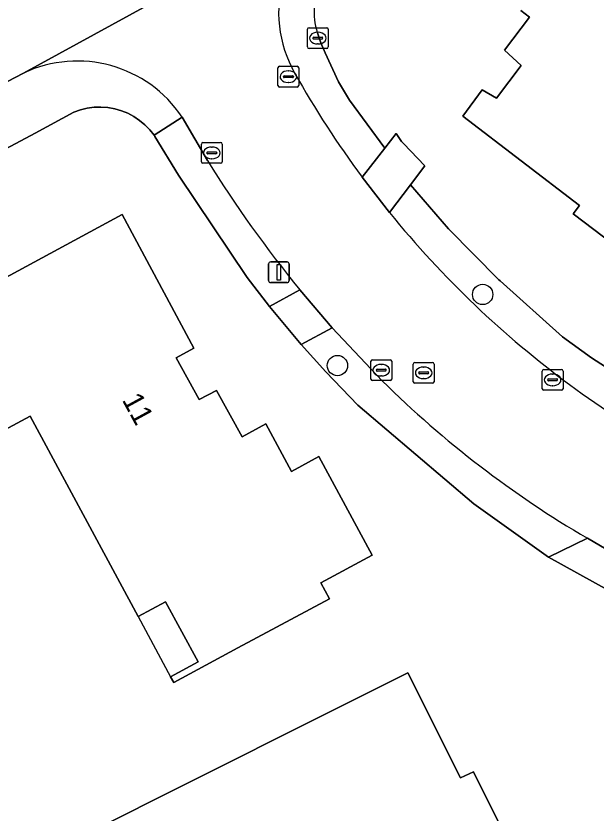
# Model space of a CAD drawing. Extents: x 157320 to 158835, y 386650 to 388491.
# Drawn here: x 158276.46 to 158304.39, y 387188.03 to 387226.42 of the extents above; entities that cross this region are included whole.
import ezdxf

# ---------------------------------------------------------------- set-up
doc = ezdxf.new("R2010")
doc.units = 0
for name, color, linetype in [('IMGEO_Berm_groen', 7, 'Continuous'), ('IMGEO_Boom', 7, 'Continuous'), ('IMGEO_Brandkraan', 7, 'Continuous'), ('IMGEO_Erf', 7, 'Continuous'), ('IMGEO_Kolk', 7, 'Continuous'), ('IMGEO_Lichtmast', 7, 'Continuous'), ('IMGEO_Pand', 7, 'Continuous'), ('IMGEO_Pand_nummerreeks', 7, 'Continuous'), ('IMGEO_Pand_overbouw', 7, 'Continuous'), ('IMGEO_Rijbaan_lokaal_gesloten', 7, 'Continuous'), ('IMGEO_Rioolput', 7, 'Continuous'), ('IMGEO_Voetpad_open', 7, 'Continuous')]:
    doc.layers.add(name, color=color, linetype=linetype)

msp = doc.modelspace()

# ---------------------------------------------------------------- linework, layer by layer
at = {"layer": 'IMGEO_Berm_groen'}
for points in [[(158293.128, 387218.658), (158294.224, 387220.057), (158292.519, 387222.364), (158291.985, 387223.242), (158291.341, 387224.654), (158291.143, 387225.132), (158290.972, 387225.615)], [(158276.823, 387223.671), (158276.06, 387223.262), (158269.87, 387219.943), (158271.208, 387217.478), (158277.387, 387220.783), (158279.255, 387221.782)], [(158279.255, 387221.782), (158279.568, 387221.896), (158279.892, 387221.976), (158280.222, 387222.022), (158280.555, 387222.034), (158280.888, 387222.01), (158281.216, 387221.952), (158281.536, 387221.86), (158281.845, 387221.735), (158282.14, 387221.578), (158282.416, 387221.392), (158282.671, 387221.177), (158282.903, 387220.937), (158283.108, 387220.675), (158284.463, 387221.549)], [(158285.688, 387219.454), (158284.463, 387221.549), (158283.108, 387220.675), (158283.149, 387220.614), (158284.287, 387218.76), (158287.586, 387213.831), (158288.667, 387212.432), (158290.133, 387213.226)], [(158295.455, 387218.285), (158294.448, 387216.955)], [(158308.124, 387205.443), (158309.107, 387206.769), (158304.167, 387209.963), (158302.769, 387210.972), (158299.768, 387213.664), (158299.716, 387213.71), (158297.283, 387216.174), (158295.455, 387218.285)], [(158294.097, 387208.841), (158291.687, 387211.401), (158290.189, 387210.605), (158291.383, 387209.274), (158292.929, 387207.669), (158298.505, 387202.921), (158302.101, 387200.346), (158303.972, 387201.262)]]:
    msp.add_lwpolyline(points, dxfattribs=at)
for centre, radius, start, end in [((158295.144, 387226.623), 6.037, 118.2139, 209.2944), ((158294.225, 387226.648), 3.414, 154.6304, 197.6227), ((158279.411, 387218.174), 6.076, 33.7461, 115.2087), ((158331.874, 387247.338), 48.206, 209.4069, 216.5097), ((158335.727, 387250.467), 58.87, 211.78984, 219.242), ((158331.888, 387247.363), 48.233, 219.0825, 226.2968), ((158331.03, 387246.511), 47.024, 226.3354, 240.8489), ((158329.427, 387244.652), 50.305, 225.3868, 239.6012)]:
    msp.add_arc(centre, radius, start, end, dxfattribs=at)
at = {"layer": 'IMGEO_Boom'}
for centre in [(158298.932, 387213.009), (158291.937, 387209.583)]:
    msp.add_circle(centre, 0.489, dxfattribs=at)
at = {"layer": 'IMGEO_Brandkraan'}
for p, q in [((158290.499, 387224.929), (158290.499, 387225.781)), ((158290.574, 387225.855), (158291.426, 387225.855)), ((158291.5, 387225.781), (158291.5, 387224.929)), ((158290.758, 387225.349), (158290.758, 387225.361)), ((158291.196, 387225.312), (158290.798, 387225.312)), ((158290.801, 387225.398), (158291.199, 387225.398)), ((158290.987, 387225.635), (158291.012, 387225.635)), ((158291.242, 387225.361), (158291.242, 387225.349)), ((158291.01, 387225.075), (158290.985, 387225.075)), ((158291.426, 387224.855), (158290.574, 387224.855))]:
    msp.add_line(p, q, dxfattribs=at)
for points in [[(158290.499, 387224.929), (158290.499, 387225.781)], [(158290.574, 387225.855), (158291.426, 387225.855)], [(158291.5, 387225.781), (158291.5, 387224.929)], [(158291.426, 387224.855), (158290.574, 387224.855)]]:
    msp.add_lwpolyline(points, dxfattribs=at)
for centre, radius, start, end in [((158290.576, 387225.779), 0.0765, 91.552, 178.448), ((158290.576, 387225.779), 0.0765, 91.552, 178.448), ((158291.424, 387225.779), 0.0765, 1.552, 88.448), ((158291.424, 387225.779), 0.0765, 1.552, 88.448), ((158290.798, 387225.358), 0.0403, 85.8775, 175.7526), ((158290.795, 387225.348), 0.0366, 178.938, 274.7102), ((158291.199, 387225.355), 0.043, 264.8664, 352.4533), ((158291.203, 387225.36), 0.0386, 1.7309, 96.639), ((158290.576, 387224.931), 0.0765, 181.552, 268.448), ((158290.576, 387224.931), 0.0765, 181.552, 268.448), ((158291.424, 387224.931), 0.0765, 271.552, 358.448), ((158291.424, 387224.931), 0.0765, 271.552, 358.448)]:
    msp.add_arc(centre, radius, start, end, dxfattribs=at)
for centre, major_axis, ratio, start_param, end_param in [((158290.986, 387225.355), (-0.387, 0.002), 0.722429, 4.712389, 7.853982), ((158291.011, 387225.355), (-0.39, 0.002), 0.717154, 1.570796, 4.712389)]:
    msp.add_ellipse(centre, major_axis=major_axis, ratio=ratio, start_param=start_param, end_param=end_param, dxfattribs=at)
at = {"layer": 'IMGEO_Erf'}
for points in [[(158316.179, 387226.633), (158313.784, 387226.008), (158309.355, 387220.192), (158312.601, 387217.726), (158313.69, 387219.159), (158319.494, 387214.75), (158321.457, 387217.335), (158323.804, 387215.553), (158322.234, 387212.669), (158320.674, 387210.615), (158317.649, 387206.633), (158307.979, 387213.979), (158307.677, 387213.574), (158303.288, 387216.899), (158303.6, 387217.293), (158297.969, 387221.595), (158298.904, 387222.859), (158299.596, 387222.467), (158300.778, 387224.036), (158299.99, 387224.776), (158301.183, 387226.366), (158300.769, 387226.681)], [(158290.972, 387225.615), (158291.143, 387225.132), (158291.341, 387224.654), (158291.985, 387223.242), (158292.519, 387222.364), (158294.224, 387220.057), (158294.768, 387220.755), (158295.031, 387220.372), (158295.12, 387220.278), (158296.153, 387219.207), (158295.455, 387218.285), (158297.283, 387216.174), (158299.716, 387213.71), (158299.768, 387213.664), (158302.769, 387210.972), (158304.167, 387209.963), (158309.107, 387206.769)], [(158307.235, 387197.515), (158302.101, 387200.346), (158298.505, 387202.921), (158292.929, 387207.669), (158291.383, 387209.274), (158290.189, 387210.605), (158288.667, 387212.432), (158287.586, 387213.831), (158284.287, 387218.76), (158283.149, 387220.614), (158283.108, 387220.675), (158282.903, 387220.937), (158282.671, 387221.177), (158282.416, 387221.392), (158282.14, 387221.578), (158281.845, 387221.735), (158281.536, 387221.86), (158281.216, 387221.952), (158280.888, 387222.01), (158280.555, 387222.034), (158280.222, 387222.022), (158279.892, 387221.976), (158279.568, 387221.896), (158279.255, 387221.782), (158277.387, 387220.783), (158271.208, 387217.478)]]:
    msp.add_lwpolyline(points, dxfattribs=at)
for points in [[(158283.907, 387194.597), (158285.227, 387195.309), (158283.669, 387198.2), (158282.348, 387197.488), (158277.142, 387207.147), (158271.942, 387204.344), (158270.086, 387207.787), (158267.713, 387212.188), (158272.65, 387214.845), (158273.855, 387212.682), (158281.576, 387216.855), (158285.019, 387210.428), (158284.179, 387209.962), (158285.278, 387207.944), (158286.113, 387208.382), (158287.346, 387206.157), (158288.49, 387206.774), (158289.725, 387204.485), (158291.046, 387205.197), (158293.61, 387200.442), (158291.142, 387199.112), (158291.551, 387198.354), (158287.15, 387195.982), (158284.059, 387194.315)], [(158279.534, 387186.873), (158290.863, 387192.544), (158295.334, 387194.782), (158297.862, 387189.723), (158298.483, 387190.021), (158304.113, 387178.761), (158299.643, 387176.513), (158300.944, 387173.926), (158296.477, 387171.68), (158295.859, 387171.369), (158294.322, 387174.367), (158295.839, 387175.175), (158291.773, 387183.298), (158283.417, 387179.115)]]:
    msp.add_lwpolyline(points, close=True, dxfattribs=at)
msp.add_arc((158294.225, 387226.648), 3.414, 154.6304, 197.6227, dxfattribs=at)
at = {"layer": 'IMGEO_Kolk'}
for p, q in [((158289.077, 387223.071), (158289.077, 387223.923)), ((158289.152, 387223.997), (158290.004, 387223.997)), ((158289.565, 387223.777), (158289.59, 387223.777)), ((158290.078, 387223.923), (158290.078, 387223.071)), ((158289.336, 387223.491), (158289.336, 387223.503)), ((158289.774, 387223.454), (158289.376, 387223.454)), ((158289.379, 387223.54), (158289.777, 387223.54)), ((158289.82, 387223.503), (158289.82, 387223.491)), ((158290.004, 387222.997), (158289.152, 387222.997)), ((158289.588, 387223.217), (158289.563, 387223.217)), ((158285.464, 387220.327), (158286.316, 387220.327)), ((158285.389, 387219.401), (158285.389, 387220.253)), ((158285.877, 387220.107), (158285.902, 387220.107)), ((158286.39, 387220.253), (158286.39, 387219.401)), ((158285.648, 387219.821), (158285.648, 387219.833)), ((158286.086, 387219.784), (158285.688, 387219.784)), ((158285.691, 387219.87), (158286.089, 387219.87)), ((158285.9, 387219.547), (158285.875, 387219.547)), ((158286.132, 387219.833), (158286.132, 387219.821)), ((158286.316, 387219.327), (158285.464, 387219.327)), ((158293.55, 387208.935), (158293.55, 387209.787)), ((158293.625, 387209.861), (158294.477, 387209.861)), ((158294.038, 387209.641), (158294.063, 387209.641)), ((158294.551, 387209.787), (158294.551, 387208.935)), ((158293.809, 387209.355), (158293.809, 387209.367)), ((158294.247, 387209.318), (158293.849, 387209.318)), ((158293.852, 387209.404), (158294.25, 387209.404)), ((158294.293, 387209.367), (158294.293, 387209.355)), ((158301.799, 387208.468), (158301.799, 387209.32)), ((158301.874, 387209.394), (158302.726, 387209.394)), ((158302.287, 387209.174), (158302.312, 387209.174)), ((158302.8, 387209.32), (158302.8, 387208.468)), ((158294.477, 387208.861), (158293.625, 387208.861)), ((158294.061, 387209.081), (158294.036, 387209.081)), ((158302.058, 387208.888), (158302.058, 387208.9)), ((158302.496, 387208.851), (158302.098, 387208.851)), ((158302.101, 387208.937), (158302.499, 387208.937)), ((158302.542, 387208.9), (158302.542, 387208.888)), ((158302.726, 387208.394), (158301.874, 387208.394)), ((158302.31, 387208.614), (158302.285, 387208.614))]:
    msp.add_line(p, q, dxfattribs=at)
for points in [[(158289.077, 387223.071), (158289.077, 387223.923)], [(158289.152, 387223.997), (158290.004, 387223.997)], [(158290.078, 387223.923), (158290.078, 387223.071)], [(158290.004, 387222.997), (158289.152, 387222.997)], [(158285.464, 387220.327), (158286.316, 387220.327)], [(158285.389, 387219.401), (158285.389, 387220.253)], [(158286.39, 387220.253), (158286.39, 387219.401)], [(158286.316, 387219.327), (158285.464, 387219.327)], [(158293.55, 387208.935), (158293.55, 387209.787)], [(158293.625, 387209.861), (158294.477, 387209.861)], [(158294.551, 387209.787), (158294.551, 387208.935)], [(158301.799, 387208.468), (158301.799, 387209.32)], [(158301.874, 387209.394), (158302.726, 387209.394)], [(158302.8, 387209.32), (158302.8, 387208.468)], [(158294.477, 387208.861), (158293.625, 387208.861)], [(158302.726, 387208.394), (158301.874, 387208.394)]]:
    msp.add_lwpolyline(points, dxfattribs=at)
for centre, radius, start, end in [((158289.154, 387223.921), 0.0765, 91.552, 178.448), ((158289.154, 387223.921), 0.0765, 91.552, 178.448), ((158290.002, 387223.921), 0.0765, 1.552, 88.448), ((158290.002, 387223.921), 0.0765, 1.552, 88.448), ((158289.376, 387223.5), 0.0403, 85.8775, 175.7526), ((158289.373, 387223.49), 0.0366, 178.938, 274.7102), ((158289.777, 387223.497), 0.043, 264.8664, 352.4533), ((158289.781, 387223.502), 0.0386, 1.7309, 96.639), ((158289.154, 387223.073), 0.0765, 181.552, 268.448), ((158289.154, 387223.073), 0.0765, 181.552, 268.448), ((158290.002, 387223.073), 0.0765, 271.552, 358.448), ((158290.002, 387223.073), 0.0765, 271.552, 358.448), ((158285.466, 387220.251), 0.0765, 91.552, 178.448), ((158285.466, 387220.251), 0.0765, 91.552, 178.448), ((158286.314, 387220.251), 0.0765, 1.552, 88.448), ((158286.314, 387220.251), 0.0765, 1.552, 88.448), ((158285.688, 387219.83), 0.0403, 85.8775, 175.7526), ((158285.685, 387219.82), 0.0366, 178.938, 274.7102), ((158286.089, 387219.827), 0.043, 264.8664, 352.4533), ((158286.093, 387219.832), 0.0386, 1.7309, 96.639), ((158285.466, 387219.403), 0.0765, 181.552, 268.448), ((158285.466, 387219.403), 0.0765, 181.552, 268.448), ((158286.314, 387219.403), 0.0765, 271.552, 358.448), ((158286.314, 387219.403), 0.0765, 271.552, 358.448), ((158293.627, 387209.785), 0.0765, 91.552, 178.448), ((158293.627, 387209.785), 0.0765, 91.552, 178.448), ((158294.475, 387209.785), 0.0765, 1.552, 88.448), ((158294.475, 387209.785), 0.0765, 1.552, 88.448), ((158293.849, 387209.364), 0.0403, 85.8775, 175.7526), ((158293.846, 387209.354), 0.0366, 178.938, 274.7102), ((158294.25, 387209.361), 0.043, 264.8664, 352.4533), ((158294.254, 387209.366), 0.0386, 1.7309, 96.639), ((158301.876, 387209.318), 0.0765, 91.552, 178.448), ((158301.876, 387209.318), 0.0765, 91.552, 178.448), ((158302.724, 387209.318), 0.0765, 1.552, 88.448), ((158302.724, 387209.318), 0.0765, 1.552, 88.448), ((158293.627, 387208.937), 0.0765, 181.552, 268.448), ((158293.627, 387208.937), 0.0765, 181.552, 268.448), ((158294.475, 387208.937), 0.0765, 271.552, 358.448), ((158294.475, 387208.937), 0.0765, 271.552, 358.448), ((158302.098, 387208.897), 0.0403, 85.8775, 175.7526), ((158302.095, 387208.887), 0.0366, 178.938, 274.7102), ((158302.499, 387208.894), 0.043, 264.8664, 352.4533), ((158302.503, 387208.899), 0.0386, 1.7309, 96.639), ((158301.876, 387208.47), 0.0765, 181.552, 268.448), ((158301.876, 387208.47), 0.0765, 181.552, 268.448), ((158302.724, 387208.47), 0.0765, 271.552, 358.448), ((158302.724, 387208.47), 0.0765, 271.552, 358.448)]:
    msp.add_arc(centre, radius, start, end, dxfattribs=at)
for centre, major_axis, ratio, start_param, end_param in [((158289.564, 387223.497), (-0.387, 0.002), 0.722429, 4.712389, 7.853982), ((158289.589, 387223.497), (-0.39, 0.002), 0.717154, 1.570796, 4.712389), ((158285.876, 387219.827), (-0.387, 0.002), 0.722429, 4.712389, 7.853982), ((158285.901, 387219.827), (-0.39, 0.002), 0.717154, 1.570796, 4.712389), ((158294.037, 387209.361), (-0.387, 0.002), 0.722429, 4.712389, 7.853982), ((158294.062, 387209.361), (-0.39, 0.002), 0.717154, 1.570796, 4.712389), ((158302.286, 387208.894), (-0.387, 0.002), 0.722429, 4.712389, 7.853982), ((158302.311, 387208.894), (-0.39, 0.002), 0.717154, 1.570796, 4.712389)]:
    msp.add_ellipse(centre, major_axis=major_axis, ratio=ratio, start_param=start_param, end_param=end_param, dxfattribs=at)
at = {"layer": 'IMGEO_Lichtmast'}
for p, q in [((158288.725, 387214.578), (158289.515, 387214.578)), ((158289.515, 387214.578), (158288.725, 387214.578)), ((158288.625, 387213.678), (158288.625, 387214.478)), ((158288.625, 387214.478), (158288.625, 387213.678)), ((158289.615, 387214.478), (158289.615, 387213.678)), ((158289.615, 387213.678), (158289.615, 387214.478)), ((158289.515, 387213.578), (158288.725, 387213.578)), ((158288.725, 387213.578), (158289.515, 387213.578))]:
    msp.add_line(p, q, dxfattribs=at)
msp.add_lwpolyline([(158289.045, 387214.453), (158289.195, 387214.453), (158289.195, 387213.703), (158289.045, 387213.703), (158289.045, 387214.453)], dxfattribs=at)
for centre, start, end in [((158288.725, 387214.478), 90, 180), ((158288.725, 387214.478), 90, 180), ((158289.515, 387214.478), 0, 90), ((158289.515, 387214.478), 360, 90), ((158288.725, 387213.678), 180, 270), ((158288.725, 387213.678), 180, 270), ((158289.515, 387213.678), 270, 0), ((158289.515, 387213.678), 270, 0)]:
    msp.add_arc(centre, 0.1, start, end, dxfattribs=at)
at = {"layer": 'IMGEO_Pand'}
msp.add_lwpolyline([(158300.769, 387226.681), (158301.183, 387226.366), (158299.99, 387224.776), (158300.778, 387224.036), (158299.596, 387222.467), (158298.904, 387222.859), (158297.969, 387221.595), (158303.6, 387217.293), (158303.288, 387216.899), (158307.677, 387213.574), (158307.979, 387213.979), (158317.649, 387206.633), (158320.674, 387210.615), (158322.234, 387212.669), (158319.494, 387214.75), (158313.69, 387219.159), (158312.601, 387217.726), (158309.355, 387220.192), (158313.784, 387226.008), (158316.179, 387226.633)], dxfattribs=at)
for points in [[(158286.113, 387208.382), (158285.278, 387207.944), (158284.179, 387209.962), (158285.019, 387210.428), (158281.576, 387216.855), (158273.855, 387212.682), (158272.65, 387214.845), (158267.713, 387212.188), (158270.086, 387207.787), (158271.942, 387204.344), (158277.142, 387207.147), (158282.348, 387197.488), (158283.669, 387198.2), (158285.227, 387195.309), (158283.907, 387194.597), (158284.059, 387194.315), (158287.15, 387195.982), (158291.551, 387198.354), (158291.142, 387199.112), (158293.61, 387200.442), (158291.046, 387205.197), (158289.725, 387204.485), (158288.49, 387206.774), (158287.346, 387206.157)], [(158290.863, 387192.544), (158279.534, 387186.873), (158283.417, 387179.115), (158291.773, 387183.298), (158295.839, 387175.175), (158294.322, 387174.367), (158295.859, 387171.369), (158296.477, 387171.68), (158300.944, 387173.926), (158299.643, 387176.513), (158304.113, 387178.761), (158298.483, 387190.021), (158297.862, 387189.723), (158295.334, 387194.782)]]:
    msp.add_lwpolyline(points, close=True, dxfattribs=at)
at = {"layer": 'IMGEO_Pand_overbouw'}
msp.add_lwpolyline([(158283.907, 387194.597), (158285.227, 387195.309), (158283.669, 387198.2), (158282.348, 387197.488)], close=True, dxfattribs=at)
at = {"layer": 'IMGEO_Rijbaan_lokaal_gesloten'}
for points in [[(158230.378, 387198.739), (158235.597, 387201.538), (158242.247, 387205.106), (158253.448, 387211.114), (158254.289, 387211.565), (158257.948, 387213.535), (158269.87, 387219.943), (158276.06, 387223.262), (158276.823, 387223.671), (158291.11, 387231.501), (158292.29, 387231.943)], [(158292.29, 387231.943), (158291.11, 387231.501), (158276.823, 387223.671)], [(158284.463, 387221.549), (158285.688, 387219.454)], [(158294.448, 387216.955), (158293.128, 387218.658)], [(158290.133, 387213.226), (158291.687, 387211.401), (158294.097, 387208.841)], [(158303.972, 387201.262), (158308.937, 387198.352), (158313.493, 387195.716), (158326.862, 387187.971), (158335.95, 387182.69), (158339.479, 387180.639), (158387.508, 387152.728), (158389.595, 387151.506), (158404.702, 387142.768), (158409.43, 387140.01), (158416.009, 387136.171), (158416.139, 387136.083), (158416.267, 387135.993)]]:
    msp.add_lwpolyline(points, dxfattribs=at)
for centre, radius, start, end in [((158295.144, 387226.623), 6.037, 118.2139, 209.2944), ((158279.411, 387218.174), 6.076, 33.7461, 115.2087), ((158331.874, 387247.338), 48.206, 209.4069, 216.5097), ((158335.727, 387250.467), 58.87, 211.78984, 219.242), ((158331.888, 387247.363), 48.233, 219.0825, 226.2968), ((158331.03, 387246.511), 47.024, 226.3354, 240.8489), ((158329.427, 387244.652), 50.305, 225.3868, 239.6012)]:
    msp.add_arc(centre, radius, start, end, dxfattribs=at)
at = {"layer": 'IMGEO_Rioolput'}
for p, q in [((158295.591, 387208.806), (158295.591, 387209.658)), ((158295.666, 387209.732), (158296.518, 387209.732)), ((158296.079, 387209.512), (158296.104, 387209.512)), ((158296.592, 387209.658), (158296.592, 387208.806)), ((158295.85, 387209.226), (158295.85, 387209.238)), ((158296.288, 387209.189), (158295.89, 387209.189)), ((158295.893, 387209.275), (158296.291, 387209.275)), ((158296.334, 387209.238), (158296.334, 387209.226)), ((158296.102, 387208.952), (158296.077, 387208.952)), ((158296.518, 387208.732), (158295.666, 387208.732))]:
    msp.add_line(p, q, dxfattribs=at)
for points in [[(158295.591, 387208.806), (158295.591, 387209.658)], [(158295.666, 387209.732), (158296.518, 387209.732)], [(158296.592, 387209.658), (158296.592, 387208.806)], [(158296.518, 387208.732), (158295.666, 387208.732)]]:
    msp.add_lwpolyline(points, dxfattribs=at)
for centre, radius, start, end in [((158295.668, 387209.656), 0.0765, 91.552, 178.448), ((158295.668, 387209.656), 0.0765, 91.552, 178.448), ((158296.516, 387209.656), 0.0765, 1.552, 88.448), ((158296.516, 387209.656), 0.0765, 1.552, 88.448), ((158295.89, 387209.235), 0.0403, 85.8775, 175.7526), ((158295.887, 387209.225), 0.0366, 178.938, 274.7102), ((158296.291, 387209.232), 0.043, 264.8664, 352.4533), ((158296.295, 387209.237), 0.0386, 1.7309, 96.639), ((158295.668, 387208.808), 0.0765, 181.552, 268.448), ((158295.668, 387208.808), 0.0765, 181.552, 268.448), ((158296.516, 387208.808), 0.0765, 271.552, 358.448), ((158296.516, 387208.808), 0.0765, 271.552, 358.448)]:
    msp.add_arc(centre, radius, start, end, dxfattribs=at)
for centre, major_axis, ratio, start_param, end_param in [((158296.078, 387209.232), (-0.387, 0.002), 0.722429, 4.712389, 7.853982), ((158296.103, 387209.232), (-0.39, 0.002), 0.717154, 1.570796, 4.712389)]:
    msp.add_ellipse(centre, major_axis=major_axis, ratio=ratio, start_param=start_param, end_param=end_param, dxfattribs=at)
at = {"layer": 'IMGEO_Voetpad_open'}
for points in [[(158296.153, 387219.207), (158295.12, 387220.278), (158295.031, 387220.372), (158294.768, 387220.755), (158294.224, 387220.057), (158293.128, 387218.658), (158294.448, 387216.955), (158295.455, 387218.285)], [(158290.189, 387210.605), (158291.687, 387211.401), (158290.133, 387213.226), (158288.667, 387212.432)], [(158307.235, 387197.515), (158308.937, 387198.352), (158303.972, 387201.262), (158302.101, 387200.346)]]:
    msp.add_lwpolyline(points, close=True, dxfattribs=at)

# ---------------------------------------------------------------- texts
at = {"layer": 'IMGEO_Pand_nummerreeks'}
msp.add_text('11', height=1, rotation=298.5732, dxfattribs=at).set_placement((158281.55, 387207.93))

doc.saveas('drawing.dxf')
